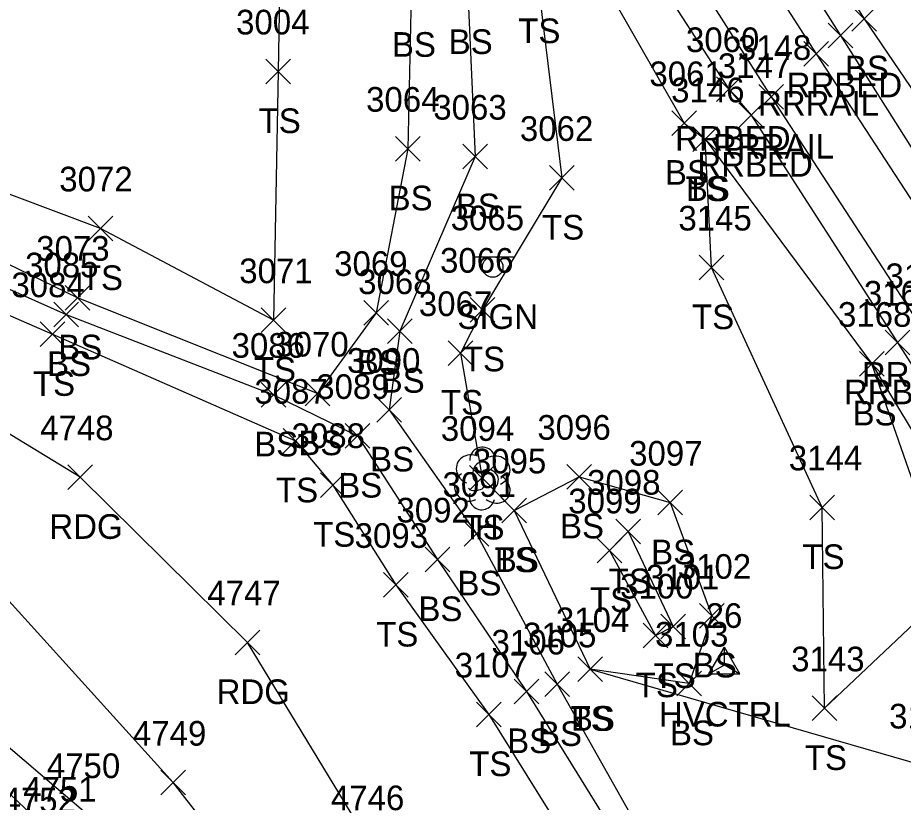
# Model space of a CAD drawing. Extents: x 1505656 to 1508446, y 700805 to 703031.
# Drawn here: x 1506484.4 to 1506556.2, y 701652.9 to 701716.6 of the extents above; entities that cross this region are included whole.
import ezdxf

# ---------------------------------------------------------------- set-up
doc = ezdxf.new("R2010")
doc.units = 0
for name, color, linetype in [('C_A', 7, 'Continuous'), ('C_I', 7, 'Continuous'), ('CPSM', 7, 'Continuous'), ('L_A', 7, 'Continuous'), ('L_I', 7, 'Continuous'), ('L_TIC', 7, 'Continuous'), ('LELB', 7, 'Continuous'), ('LTD', 7, 'Continuous'), ('P_A', 7, 'Continuous'), ('P_I', 7, 'Continuous'), ('P_TIC', 7, 'Continuous'), ('PEU', 7, 'Continuous'), ('PRC', 7, 'Continuous'), ('R_A', 7, 'Continuous'), ('R_I', 7, 'Continuous'), ('R_TIC', 7, 'Continuous'), ('RR', 7, 'Continuous'), ('RRB', 7, 'Continuous'), ('S_A', 7, 'Continuous'), ('S_I', 7, 'Continuous'), ('SSGN', 7, 'Continuous')]:
    doc.layers.add(name, color=color, linetype=linetype)

msp = doc.modelspace()

# ---------------------------------------------------------------- linework, layer by layer
at = {"layer": 'CPSM'}
for p, q in [((1506540.484, 701663.365), (1506541.734, 701665.53)), ((1506542.984, 701663.365), (1506541.734, 701665.53)), ((1506541.734, 701664.086), (1506541.734, 701665.53)), ((1506540.484, 701663.365), (1506541.734, 701664.086)), ((1506541.734, 701664.086), (1506541.734, 701664.086)), ((1506541.734, 701664.086), (1506542.984, 701663.365)), ((1506540.484, 701663.365), (1506542.984, 701663.365))]:
    msp.add_line(p, q, dxfattribs=at)
at = {"layer": 'L_TIC'}
for points in [[(1506552.063, 701715.488), (1506554.063, 701717.488)], [(1506554.063, 701715.488), (1506552.063, 701717.488)], [(1506504.564, 701711.215), (1506506.564, 701713.215)], [(1506506.564, 701711.215), (1506504.564, 701713.215)], [(1506537.471, 701707.022), (1506539.471, 701709.022)], [(1506539.471, 701707.022), (1506537.471, 701709.022)], [(1506539.166, 701705.711), (1506541.166, 701707.711)], [(1506541.166, 701705.711), (1506539.166, 701707.711)], [(1506539.166, 701705.711), (1506541.166, 701707.711)], [(1506541.166, 701705.711), (1506539.166, 701707.711)], [(1506515.07, 701704.95), (1506517.07, 701706.95)], [(1506517.07, 701704.95), (1506515.07, 701706.95)], [(1506520.518, 701704.305), (1506522.518, 701706.305)], [(1506522.518, 701704.305), (1506520.518, 701706.305)], [(1506527.541, 701702.58), (1506529.541, 701704.58)], [(1506529.541, 701702.58), (1506527.541, 701704.58)], [(1506490.15, 701698.485), (1506492.15, 701700.485)], [(1506492.15, 701698.485), (1506490.15, 701700.485)], [(1506539.698, 701695.314), (1506541.698, 701697.314)], [(1506541.698, 701695.314), (1506539.698, 701697.314)], [(1506488.279, 701692.863), (1506490.279, 701694.863)], [(1506490.279, 701692.863), (1506488.279, 701694.863)], [(1506521.121, 701691.892), (1506523.121, 701693.892)], [(1506523.121, 701691.892), (1506521.121, 701693.892)], [(1506487.38, 701691.513), (1506489.38, 701693.513)], [(1506489.38, 701691.513), (1506487.38, 701693.513)], [(1506504.176, 701691.042), (1506506.176, 701693.042)], [(1506506.176, 701691.042), (1506504.176, 701693.042)], [(1506512.489, 701691.631), (1506514.489, 701693.631)], [(1506514.489, 701691.631), (1506512.489, 701693.631)], [(1506486.268, 701689.905), (1506488.268, 701691.905)], [(1506488.268, 701689.905), (1506486.268, 701691.905)], [(1506514.429, 701690.157), (1506516.429, 701692.157)], [(1506516.429, 701690.157), (1506514.429, 701692.157)], [(1506519.348, 701688.375), (1506521.348, 701690.375)], [(1506521.348, 701688.375), (1506519.348, 701690.375)], [(1506552.683, 701687.505), (1506554.683, 701689.505)], [(1506554.683, 701687.505), (1506552.683, 701689.505)], [(1506552.683, 701687.505), (1506554.683, 701689.505)], [(1506554.683, 701687.505), (1506552.683, 701689.505)], [(1506504.175, 701684.991), (1506506.175, 701686.991)], [(1506506.175, 701684.991), (1506504.175, 701686.991)], [(1506507.751, 701685.091), (1506509.751, 701687.091)], [(1506509.751, 701685.091), (1506507.751, 701687.091)], [(1506513.568, 701683.773), (1506515.568, 701685.773)], [(1506515.568, 701683.773), (1506513.568, 701685.773)], [(1506510.987, 701681.654), (1506512.987, 701683.654)], [(1506512.987, 701681.654), (1506510.987, 701683.654)], [(1506505.971, 701681.266), (1506507.971, 701683.266)], [(1506507.971, 701681.266), (1506505.971, 701683.266)], [(1506521.082, 701678.254), (1506523.082, 701680.254)], [(1506523.082, 701678.254), (1506521.082, 701680.254)], [(1506528.968, 701678.346), (1506530.968, 701680.346)], [(1506530.968, 701678.346), (1506528.968, 701680.346)], [(1506508.984, 701677.67), (1506510.984, 701679.67)], [(1506510.984, 701677.67), (1506508.984, 701679.67)], [(1506536.35, 701676.243), (1506538.35, 701678.243)], [(1506538.35, 701676.243), (1506536.35, 701678.243)], [(1506523.681, 701675.613), (1506525.681, 701677.613)], [(1506525.681, 701675.613), (1506523.681, 701677.613)], [(1506523.681, 701675.613), (1506525.681, 701677.613)], [(1506525.681, 701675.613), (1506523.681, 701677.613)], [(1506548.649, 701675.859), (1506550.649, 701677.859)], [(1506550.649, 701675.859), (1506548.649, 701677.859)], [(1506532.943, 701673.892), (1506534.943, 701675.892)], [(1506534.943, 701673.892), (1506532.943, 701675.892)], [(1506532.943, 701673.892), (1506534.943, 701675.892)], [(1506534.943, 701673.892), (1506532.943, 701675.892)], [(1506520.649, 701673.713), (1506522.649, 701675.713)], [(1506522.649, 701673.713), (1506520.649, 701675.713)], [(1506531.425, 701672.372), (1506533.425, 701674.372)], [(1506533.425, 701672.372), (1506531.425, 701674.372)], [(1506517.486, 701671.632), (1506519.486, 701673.632)], [(1506519.486, 701671.632), (1506517.486, 701673.632)], [(1506514.094, 701669.574), (1506516.094, 701671.574)], [(1506516.094, 701669.574), (1506514.094, 701671.574)], [(1506539.727, 701667.065), (1506541.727, 701669.065)], [(1506541.727, 701667.065), (1506539.727, 701669.065)], [(1506536.586, 701666.206), (1506538.586, 701668.206)], [(1506538.586, 701666.206), (1506536.586, 701668.206)], [(1506536.586, 701666.206), (1506538.586, 701668.206)], [(1506538.586, 701666.206), (1506536.586, 701668.206)], [(1506535.138, 701665.465), (1506537.138, 701667.465)], [(1506537.138, 701665.465), (1506535.138, 701667.465)], [(1506529.848, 701662.738), (1506531.848, 701664.738)], [(1506531.848, 701662.738), (1506529.848, 701664.738)], [(1506529.848, 701662.738), (1506531.848, 701664.738)], [(1506531.848, 701662.738), (1506529.848, 701664.738)], [(1506537.88, 701661.567), (1506539.88, 701663.567)], [(1506539.88, 701661.567), (1506537.88, 701663.567)], [(1506524.681, 701660.926), (1506526.681, 701662.926)], [(1506526.681, 701660.926), (1506524.681, 701662.926)], [(1506527.179, 701661.509), (1506529.179, 701663.509)], [(1506529.179, 701661.509), (1506527.179, 701663.509)], [(1506548.841, 701659.563), (1506550.841, 701661.563)], [(1506550.841, 701659.563), (1506548.841, 701661.563)], [(1506521.64, 701659.062), (1506523.64, 701661.062)], [(1506523.64, 701659.062), (1506521.64, 701661.062)]]:
    msp.add_lwpolyline(points, dxfattribs=at)
at = {"layer": 'LELB'}
for points in [[(1506208.26, 702225.335), (1506233.066, 702186.127), (1506256.11, 702150.879), (1506281.705, 702110.75), (1506310.98, 702065.972), (1506335.891, 702023.858), (1506362.149, 701986.17), (1506387.438, 701946.028), (1506412.525, 701907.733), (1506436.182, 701872.353), (1506448.776, 701849.495), (1506468, 701820.558), (1506480.93, 701799.854), (1506497.591, 701775.161), (1506503.349, 701767.24), (1506509.308, 701758.888), (1506523.549, 701737.243), (1506530.483, 701722.023), (1506538.471, 701708.022), (1506540.166, 701706.711), (1506553.683, 701688.505), (1506562.308, 701674.175), (1506570.511, 701664.867), (1506574.8, 701654.407)], [(1506404.219, 701904.968), (1506409.181, 701905.584), (1506433.575, 701871.34), (1506446.404, 701848.344), (1506462.356, 701818.478), (1506469.177, 701804.795), (1506471.194, 701801.403), (1506471.202, 701801.414), (1506475.128, 701795.559), (1506477.153, 701792.259), (1506480.948, 701786.343), (1506483.168, 701783.163), (1506497.346, 701764.785), (1506505.422, 701756.562), (1506518.498, 701733.182), (1506520.941, 701718.629), (1506521.518, 701705.305), (1506515.429, 701691.157), (1506514.568, 701684.773), (1506521.649, 701674.713), (1506528.179, 701662.509), (1506538.642, 701643.953), (1506541.335, 701640.655), (1506548.04, 701633.884)], [(1506473.999, 701774.986), (1506486.784, 701756.607), (1506497.567, 701739.182), (1506505.783, 701724.835), (1506505.564, 701712.215), (1506505.176, 701692.042), (1506491.15, 701699.485), (1506473.362, 701706.162)], [(1506503.349, 701767.24), (1506507.337, 701757.566), (1506521.107, 701735.192), (1506526.614, 701719.509), (1506528.541, 701703.58), (1506522.121, 701692.892), (1506520.348, 701689.375), (1506522.082, 701679.254), (1506524.681, 701676.613), (1506530.848, 701663.738), (1506557.869, 701655.925), (1506565.277, 701662.326)], [(1506497.346, 701764.785), (1506502.889, 701754.558), (1506515.536, 701731.072), (1506516.338, 701718.401), (1506516.07, 701705.95), (1506513.489, 701692.631), (1506508.751, 701686.091), (1506489.279, 701693.863), (1506472.302, 701702.105), (1506459.107, 701703.946), (1506458.915, 701702.553), (1506472.316, 701699.658), (1506488.38, 701692.513), (1506505.175, 701685.991), (1506511.987, 701682.654), (1506518.486, 701672.632), (1506525.681, 701661.926), (1506537.573, 701642.696), (1506541.12, 701638.8), (1506543.605, 701627.664), (1506542.615, 701617.231)], [(1506521.669, 701765.32), (1506534.779, 701745.544), (1506553.063, 701716.488), (1506565.696, 701697.905), (1506574.724, 701683.495), (1506579.462, 701675.693)], [(1506560.072, 701670.221), (1506549.841, 701660.563), (1506549.649, 701676.859), (1506540.698, 701696.314), (1506540.166, 701706.711)], [(1506472.194, 701697.471), (1506487.268, 701690.905), (1506506.971, 701682.266), (1506509.984, 701678.67), (1506515.094, 701670.574), (1506522.64, 701660.062), (1506533.921, 701641.911), (1506534.387, 701631.414), (1506534.625, 701615.846)], [(1506577.624, 701650.314), (1506575.348, 701653.176), (1506572.589, 701651.558), (1506569.631, 701655.668), (1506565.277, 701662.326), (1506560.072, 701670.221), (1506553.683, 701688.505)], [(1506524.681, 701676.613), (1506529.968, 701679.346), (1506537.35, 701677.243), (1506540.727, 701668.065), (1506538.88, 701662.567), (1506530.848, 701663.738)], [(1506533.943, 701674.892), (1506532.425, 701673.372), (1506536.138, 701666.465), (1506537.586, 701667.206)], [(1506533.943, 701674.892), (1506537.586, 701667.206)], [(1506509.213, 701611.026), (1506507.44, 701618.382), (1506501.193, 701629.633), (1506493.279, 701641.731), (1506487.581, 701650.003), (1506474.341, 701662.654), (1506459.976, 701669.042), (1506440.831, 701673.946), (1506424.115, 701672.146), (1506391.393, 701665.239), (1506368.176, 701657.762), (1506332.082, 701641.613), (1506290.371, 701623.501), (1506260.145, 701608.315), (1506217.934, 701589.199), (1506179.422, 701572.421), (1506142.473, 701555.662), (1506111.555, 701540.679), (1506083.728, 701530.642), (1506052.543, 701524.579), (1506019.102, 701514.864), (1506000.997, 701512.918)]]:
    msp.add_lwpolyline(points, dxfattribs=at)
at = {"layer": 'LTD'}
msp.add_line((1506522.082, 701679.254), (1506522.082, 701679.254), dxfattribs=at)
msp.add_line((1506522.082, 701679.254), (1506522.082, 701679.254), dxfattribs=at)
msp.add_arc((1506522.129, 701680.688), 1.047, 335.52715, 180.95627, dxfattribs=at)
for centre, major_axis, ratio, start_param, end_param in [((1506521.291, 701679.921), (1.21, -0.512), 0.895232, 1.570796, 4.712389), ((1506523.124, 701679.838), (-1.141, -0.483), 0.949671, 1.570796, 4.712389), ((1506521.874, 701679.713), (-0.208, -0.792), 0.645439, 3.141593, 6.283185), ((1506520.999, 701678.546), (0.584, -1.042), 0.959034, 3.141593, 6.283185), ((1506522.582, 701679.088), (-0.5, 0.667), 0.989748, 3.141593, 6.283185), ((1506523.083, 701678.421), (-1.09, 0.792), 0.841452, 1.570796, 4.712389), ((1506522.083, 701677.754), (0.265, 1.061), 0.942809, 1.570796, 4.712389), ((1506521.624, 701678.504), (-0.625, -0.083), 0.423636, 0, 3.141593)]:
    msp.add_ellipse(centre, major_axis=major_axis, ratio=ratio, start_param=start_param, end_param=end_param, dxfattribs=at)
at = {"layer": 'P_TIC'}
for points in [[(1506488.518, 701678.306), (1506490.518, 701680.306)], [(1506490.518, 701678.306), (1506488.518, 701680.306)], [(1506502.079, 701664.907), (1506504.079, 701666.907)], [(1506504.079, 701664.907), (1506502.079, 701666.907)], [(1506496.051, 701653.533), (1506498.051, 701655.533)], [(1506498.051, 701653.533), (1506496.051, 701655.533)]]:
    msp.add_lwpolyline(points, dxfattribs=at)
at = {"layer": 'PEU'}
for points in [[(1506525.781, 701615.669), (1506519.502, 701633.432), (1506513.149, 701649.3), (1506503.079, 701665.907), (1506489.518, 701679.306), (1506470.513, 701690.892), (1506460.486, 701693.333), (1506439.121, 701697.081), (1506424.246, 701697.443), (1506385.983, 701688.807), (1506362.388, 701679.903), (1506323.426, 701662.219), (1506281.228, 701643.189), (1506252.354, 701627.762), (1506209.854, 701609.533), (1506173.438, 701590.327), (1506132.935, 701573.385), (1506105.975, 701559.107), (1506089.213, 701557.373), (1506082.674, 701561.396), (1506078.94, 701568.615)], [(1506512.361, 701612.046), (1506509.582, 701619.24), (1506503.599, 701631.141), (1506495.874, 701643.5), (1506490.15, 701651.905), (1506475.68, 701664.246), (1506461.93, 701671.493), (1506441.687, 701676.012), (1506423.965, 701676.446), (1506390.818, 701667.646), (1506367.368, 701660.27), (1506329.82, 701645.804), (1506288.78, 701627.118), (1506258.447, 701612.594), (1506216.062, 701594.601), (1506177.685, 701577.387), (1506139.982, 701558.635), (1506110.205, 701544.77), (1506096.865, 701538.264), (1506082.447, 701533.619), (1506051.951, 701526.915), (1506019.209, 701522.299), (1505992.817, 701526.624)]]:
    msp.add_lwpolyline(points, dxfattribs=at)
at = {"layer": 'PRC'}
msp.add_lwpolyline([(1506519.066, 701614.009), (1506506.172, 701642.818), (1506497.051, 701654.533), (1506481.679, 701671.51), (1506464.909, 701680.724), (1506446.99, 701685.192), (1506424.487, 701686.096), (1506387.925, 701677.861), (1506364.193, 701671.197), (1506326.345, 701654.748), (1506285.018, 701635.251), (1506254.865, 701621.576), (1506213.393, 701600.27), (1506174.81, 701583.715), (1506136.288, 701565.393), (1506108.199, 701552.453), (1506085.493, 701543.921), (1506066.006, 701541.943)], dxfattribs=at)
at = {"layer": 'R_TIC'}
for points in [[(1506550.138, 701714.117), (1506552.138, 701716.117)], [(1506552.138, 701714.117), (1506550.138, 701716.117)], [(1506548.167, 701712.636), (1506550.167, 701714.636)], [(1506550.167, 701712.636), (1506548.167, 701714.636)], [(1506541.091, 701709.784), (1506543.091, 701711.784)], [(1506543.091, 701709.784), (1506541.091, 701711.784)], [(1506544.52, 701709.15), (1506546.52, 701711.15)], [(1506546.52, 701709.15), (1506544.52, 701711.15)], [(1506542.896, 701707.677), (1506544.896, 701709.677)], [(1506544.896, 701707.677), (1506542.896, 701709.677)], [(1506554.777, 701689.222), (1506556.777, 701691.222)], [(1506556.777, 701689.222), (1506554.777, 701691.222)]]:
    msp.add_lwpolyline(points, dxfattribs=at)
at = {"layer": 'RR'}
for points in [[(1506395.941, 701951.532), (1506421.294, 701912.094), (1506443.947, 701877.066), (1506458.06, 701855.132), (1506477.026, 701825.698), (1506489.95, 701805.704), (1506505.503, 701781.607), (1506516.888, 701763.966), (1506530.738, 701742.303), (1506549.167, 701713.636), (1506561.515, 701694.679), (1506570.711, 701680.312), (1506583.655, 701660.241), (1506594.67, 701642.933), (1506603.159, 701630.088), (1506614.277, 701612.399), (1506629.205, 701589.442), (1506648.851, 701558.788), (1506660.225, 701541.186), (1506675.334, 701517.778), (1506692.154, 701491.324), (1506703.48, 701473.749), (1506714.95, 701455.892)], [(1506391.761, 701949.048), (1506416.431, 701910.499), (1506441.341, 701871.887), (1506453.838, 701852.659), (1506472.446, 701823.579), (1506485.516, 701803.299), (1506501.665, 701778.375), (1506512.787, 701761.072), (1506526.773, 701739.695), (1506545.52, 701710.15), (1506557.587, 701691.641), (1506579.63, 701657.283), (1506590.104, 701641.036), (1506608.441, 701612.672), (1506626.095, 701584.977), (1506633.54, 701573.573), (1506654.337, 701541.007), (1506666.412, 701522.298), (1506688.834, 701487.369), (1506710.86, 701453.158)]]:
    msp.add_lwpolyline(points, dxfattribs=at)
at = {"layer": 'RRB'}
for points in [[(1506218.207, 702231.869), (1506243.423, 702192.986), (1506265.645, 702156.973), (1506291.152, 702118.107), (1506320.482, 702072.195), (1506347.645, 702031.42), (1506371.505, 701993.069), (1506397.737, 701952.642), (1506422.134, 701913.025), (1506446.302, 701877.372), (1506459.904, 701856.601), (1506479.197, 701826.274), (1506491.068, 701808.201), (1506507.805, 701783.164), (1506518.904, 701765.849), (1506532.833, 701744.112), (1506551.138, 701715.117), (1506563.365, 701695.789), (1506572.4, 701681.686), (1506577.693, 701674.709), (1506587.051, 701661.961)], [(1506210.032, 702226.699), (1506235.369, 702188.006), (1506257.817, 702152.359), (1506283.918, 702112.551), (1506312.529, 702067.455), (1506339.769, 702025.985), (1506362.71, 701990.183), (1506390.113, 701948.059), (1506413.744, 701910.016), (1506437.483, 701874.064), (1506451.694, 701851.337), (1506470.612, 701821.885), (1506483.367, 701801.538), (1506500.232, 701776.891), (1506510.87, 701759.997), (1506525.082, 701738.282), (1506533.528, 701723.993), (1506542.091, 701710.784), (1506543.896, 701708.677), (1506555.777, 701690.222), (1506571.644, 701665.343), (1506576.241, 701655.226)]]:
    msp.add_lwpolyline(points, dxfattribs=at)
at = {"layer": 'SSGN'}
for p, q in [((1506521.304, 701697.188), (1506524.637, 701697.188)), ((1506522.95, 701696.354), (1506522.95, 701696.354))]:
    msp.add_line(p, q, dxfattribs=at)
msp.add_circle((1506522.95, 701696.354), 0.833, dxfattribs=at)

# ---------------------------------------------------------------- texts
at = {"layer": 'C_A'}
msp.add_text('HVCTRL', height=2, dxfattribs=at).set_placement((1506536.427, 701659.086))
at = {"layer": 'C_I'}
msp.add_text('26', height=2, dxfattribs=at).set_placement((1506540.214, 701667.086))
at = {"layer": 'L_A'}
for s, p in [('TS', (1506525.024, 701714.509)), ('BS', (1506514.779, 701713.401)), ('BS', (1506519.382, 701713.629)), ('BS', (1506551.504, 701711.488)), ('TS', (1506503.974, 701707.215)), ('BS', (1506536.912, 701703.022)), ('TS', (1506538.576, 701701.711)), ('BS', (1506538.607, 701701.711)), ('BS', (1506514.511, 701700.95)), ('BS', (1506519.959, 701700.305)), ('TS', (1506526.95, 701698.58)), ('TS', (1506489.559, 701694.485)), ('TS', (1506539.108, 701691.314)), ('BS', (1506487.72, 701688.863)), ('BS', (1506486.821, 701687.513)), ('BS', (1506511.93, 701687.631)), ('TS', (1506520.53, 701687.892)), ('TS', (1506503.585, 701687.042)), ('TS', (1506485.677, 701685.905)), ('BS', (1506513.87, 701686.157)), ('TS', (1506518.757, 701684.375)), ('BS', (1506552.124, 701683.505)), ('BS', (1506552.124, 701683.505)), ('BS', (1506503.616, 701680.991)), ('BS', (1506507.192, 701681.091)), ('BS', (1506513.009, 701679.773)), ('BS', (1506510.428, 701677.654)), ('TS', (1506505.381, 701677.266)), ('TS', (1506520.492, 701674.254)), ('H', (1506521.515, 701674.254)), ('BS', (1506528.409, 701674.346)), ('TS', (1506508.393, 701673.67)), ('TS', (1506523.09, 701671.613)), ('BS', (1506523.122, 701671.613)), ('BS', (1506535.791, 701672.243)), ('TS', (1506548.059, 701671.859)), ('BS', (1506520.09, 701669.713)), ('TS', (1506532.352, 701669.892)), ('TS', (1506532.352, 701669.892)), ('TS', (1506530.834, 701668.372)), ('BS', (1506516.927, 701667.632)), ('TS', (1506513.503, 701665.574)), ('BS', (1506539.168, 701663.065)), ('TS', (1506535.995, 701662.206)), ('TS', (1506535.995, 701662.206)), ('TS', (1506534.547, 701661.465)), ('TS', (1506529.258, 701658.738)), ('BS', (1506529.289, 701658.738)), ('BS', (1506526.62, 701657.509)), ('BS', (1506537.321, 701657.567)), ('BS', (1506524.122, 701656.926)), ('TS', (1506521.05, 701655.062)), ('TS', (1506548.251, 701655.563))]:
    msp.add_text(s, height=2, dxfattribs=at).set_placement(p)
at = {"layer": 'L_I'}
for s, p in [('3004', (1506502.147, 701715.215)), ('3061', (1506535.653, 701711.022)), ('3146', (1506537.418, 701709.711)), ('3146', (1506537.418, 701709.711)), ('3064', (1506512.685, 701708.95)), ('3063', (1506518.133, 701708.305)), ('3062', (1506525.155, 701706.58)), ('3072', (1506487.811, 701702.485)), ('3145', (1506538.005, 701699.314)), ('3073', (1506485.941, 701696.863)), ('3085', (1506485.041, 701695.513)), ('3069', (1506510.096, 701695.631)), ('3066', (1506518.68, 701695.892)), ('3071', (1506502.404, 701695.042)), ('3084', (1506483.929, 701693.905)), ('3068', (1506512.043, 701694.157)), ('3067', (1506516.962, 701692.375)), ('3168', (1506550.943, 701691.505)), ('3168', (1506550.943, 701691.505)), ('3086', (1506501.781, 701688.991)), ('3070', (1506505.326, 701689.091)), ('3090', (1506511.143, 701687.773)), ('3087', (1506503.633, 701685.266)), ('3089', (1506508.641, 701685.654)), ('3096', (1506526.574, 701682.346)), ('3088', (1506506.645, 701681.67)), ('3094', (1506518.744, 701682.254)), ('3094', (1506518.744, 701682.254)), ('3097', (1506534.012, 701680.243)), ('3095', (1506521.342, 701679.613)), ('3095', (1506521.342, 701679.613)), ('3144', (1506546.956, 701679.859)), ('3091', (1506518.878, 701677.713)), ('3098', (1506530.604, 701677.892)), ('3098', (1506530.604, 701677.892)), ('3099', (1506529.078, 701676.372)), ('3092', (1506515.147, 701675.632)), ('3093', (1506511.755, 701673.574)), ('3102', (1506537.955, 701671.065)), ('3101', (1506535.381, 701670.206)), ('3101', (1506535.381, 701670.206)), ('3100', (1506533.28, 701669.465)), ('3104', (1506528.077, 701666.738)), ('3104', (1506528.077, 701666.738)), ('3105', (1506525.407, 701665.509)), ('3103', (1506536.108, 701665.567)), ('3106', (1506522.854, 701664.926)), ('3107', (1506519.869, 701663.062)), ('3143', (1506547.148, 701663.563)), ('3140', (1506555.09, 701658.925)), ('4751', (1506484.889, 701653.003)), ('4752', (1506483.209, 701652.13))]:
    msp.add_text(s, height=2, dxfattribs=at).set_placement(p)
at = {"layer": 'P_A'}
for p in [(1506487.007, 701674.306), (1506500.567, 701660.907)]:
    msp.add_text('RDG', height=2, dxfattribs=at).set_placement(p)
at = {"layer": 'P_I'}
for s, p in [('4748', (1506486.259, 701682.306)), ('4747', (1506499.819, 701668.907)), ('4749', (1506493.783, 701657.533)), ('4750', (1506486.804, 701654.905)), ('4746', (1506509.834, 701652.3))]:
    msp.add_text(s, height=2, dxfattribs=at).set_placement(p)
at = {"layer": 'R_A'}
for s, p in [('RRBED', (1506546.783, 701710.117)), ('RRRAIL', (1506544.458, 701708.636)), ('RRBED', (1506537.737, 701705.784)), ('RRRAIL', (1506540.812, 701705.15)), ('RRBED', (1506539.541, 701703.677)), ('RRRAIL', (1506552.879, 701686.641)), ('RRBED', (1506551.423, 701685.222))]:
    msp.add_text(s, height=2, dxfattribs=at).set_placement(p)
at = {"layer": 'R_I'}
for s, p in [('3060', (1506538.619, 701713.784)), ('3148', (1506542.827, 701713.15)), ('3147', (1506541.203, 701711.677)), ('3166', (1506554.792, 701694.641)), ('3167', (1506553.037, 701693.222))]:
    msp.add_text(s, height=2, dxfattribs=at).set_placement(p)
at = {"layer": 'S_A'}
msp.add_text('SIGN', height=2, dxfattribs=at).set_placement((1506520.088, 701691.334))
at = {"layer": 'S_I'}
msp.add_text('3065', height=2, dxfattribs=at).set_placement((1506519.545, 701699.334))

doc.saveas('drawing.dxf')
